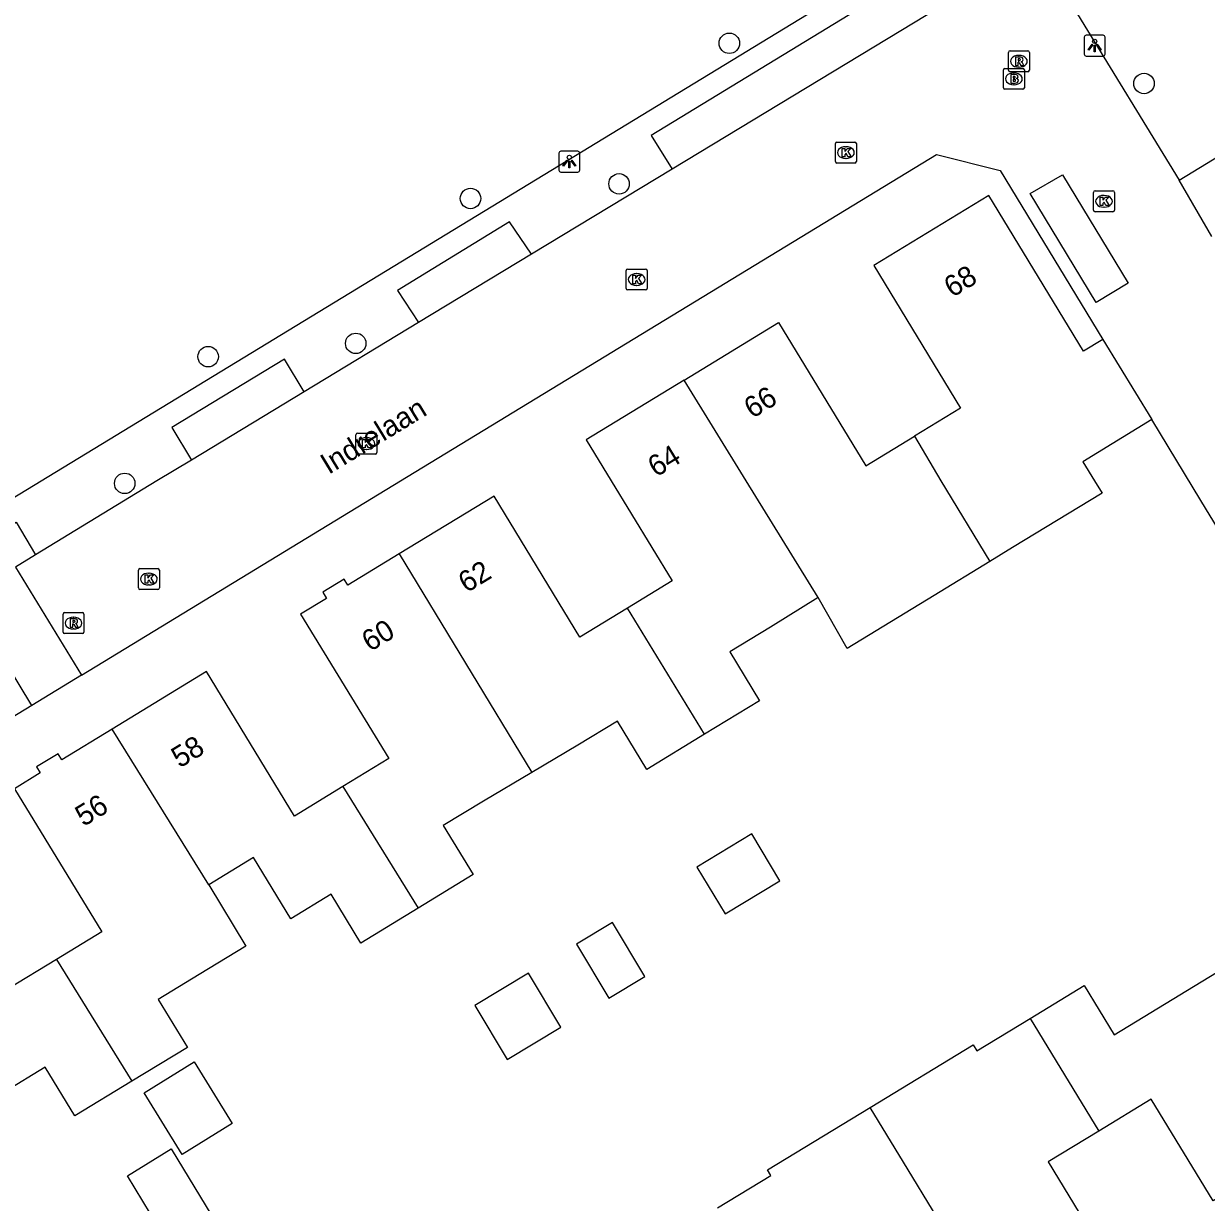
# Model space of a CAD drawing. Extents: x 157767 to 159171, y 387842 to 389425.
# Drawn here: x 158248.5 to 158305, y 388465.6 to 388521.8 of the extents above; entities that cross this region are included whole.
import ezdxf

# ---------------------------------------------------------------- set-up
doc = ezdxf.new("R2010")
doc.units = 0
for name, color, linetype in [('IMGEO_Boom', 7, 'Continuous'), ('IMGEO_Brandkraan', 7, 'Continuous'), ('IMGEO_Kolk', 7, 'Continuous'), ('IMGEO_Lichtpunt', 7, 'Continuous'), ('IMGEO_Muur', 7, 'Continuous'), ('IMGEO_Openbare_ruimte_label', 7, 'Continuous'), ('IMGEO_Pand', 7, 'Continuous'), ('IMGEO_Pand_nummerreeks', 7, 'Continuous'), ('IMGEO_Rijbaan_lokaal_open', 7, 'Continuous'), ('IMGEO_Rioolput', 7, 'Continuous'), ('IMGEO_Voetpad_open', 7, 'Continuous')]:
    doc.layers.add(name, color=color, linetype=linetype)

msp = doc.modelspace()

# ---------------------------------------------------------------- linework, layer by layer
at = {"layer": 'IMGEO_Boom'}
for centre in [(158282.207, 388520.897), (158302.012, 388518.976), (158276.941, 388514.185), (158269.846, 388513.487), (158264.366, 388506.568), (158257.316, 388505.934), (158253.332, 388499.883)]:
    msp.add_circle(centre, 0.489, dxfattribs=at)
at = {"layer": 'IMGEO_Brandkraan'}
for p, q in [((158295.296, 388518.773), (158295.296, 388519.625)), ((158295.371, 388519.699), (158296.223, 388519.699)), ((158295.784, 388519.479), (158295.809, 388519.479)), ((158296.297, 388519.625), (158296.297, 388518.773)), ((158295.807, 388518.919), (158295.782, 388518.919)), ((158296.223, 388518.699), (158295.371, 388518.699))]:
    msp.add_line(p, q, dxfattribs=at)
for points in [[(158295.296, 388518.773), (158295.296, 388519.625)], [(158295.371, 388519.699), (158296.223, 388519.699)], [(158295.644, 388519.399), (158295.644, 388518.999), (158295.857, 388518.999)], [(158295.875, 388519.399), (158295.644, 388519.399)], [(158296.297, 388519.625), (158296.297, 388518.773)], [(158295.823, 388519.318), (158295.769, 388519.318), (158295.769, 388519.242)], [(158295.769, 388519.242), (158295.822, 388519.242)], [(158295.831, 388519.166), (158295.769, 388519.166), (158295.769, 388519.085)], [(158295.769, 388519.085), (158295.831, 388519.085)], [(158296.223, 388518.699), (158295.371, 388518.699)]]:
    msp.add_lwpolyline(points, dxfattribs=at)
for centre, radius, start, end in [((158295.373, 388519.623), 0.0765, 91.552, 178.448), ((158295.373, 388519.623), 0.0765, 91.552, 178.448), ((158295.879, 388519.254), 0.145, 59.4692, 91.5367), ((158295.904, 388519.301), 0.0922, 285.5137, 58.1501), ((158296.221, 388519.623), 0.0765, 1.552, 88.448), ((158296.221, 388519.623), 0.0765, 1.552, 88.448), ((158295.824, 388519.28), 0.0379, 267.8285, 90.9355), ((158295.832, 388519.125), 0.0404, 269.8759, 90.5077), ((158295.863, 388519.25), 0.251, 268.6676, 293.5347), ((158295.909, 388519.109), 0.105, 301.3115, 78.989), ((158295.373, 388518.775), 0.0765, 181.552, 268.448), ((158295.373, 388518.775), 0.0765, 181.552, 268.448), ((158296.221, 388518.775), 0.0765, 271.552, 358.448), ((158296.221, 388518.775), 0.0765, 271.552, 358.448)]:
    msp.add_arc(centre, radius, start, end, dxfattribs=at)
for centre, major_axis, ratio, start_param, end_param in [((158295.783, 388519.199), (-0.387, 0.002), 0.722429, 4.712389, 7.853982), ((158295.808, 388519.199), (-0.39, 0.002), 0.717154, 1.570796, 4.712389)]:
    msp.add_ellipse(centre, major_axis=major_axis, ratio=ratio, start_param=start_param, end_param=end_param, dxfattribs=at)
at = {"layer": 'IMGEO_Kolk'}
for p, q in [((158287.274, 388515.253), (158287.274, 388516.105)), ((158287.349, 388516.179), (158288.201, 388516.179)), ((158288.275, 388516.105), (158288.275, 388515.253)), ((158287.762, 388515.959), (158287.787, 388515.959)), ((158288.201, 388515.179), (158287.349, 388515.179)), ((158287.785, 388515.399), (158287.76, 388515.399)), ((158299.6, 388512.925), (158299.6, 388513.777)), ((158299.675, 388513.851), (158300.527, 388513.851)), ((158300.601, 388513.777), (158300.601, 388512.925)), ((158300.088, 388513.631), (158300.113, 388513.631)), ((158300.527, 388512.851), (158299.675, 388512.851)), ((158300.111, 388513.071), (158300.086, 388513.071)), ((158277.281, 388509.192), (158277.281, 388510.044)), ((158277.356, 388510.118), (158278.208, 388510.118)), ((158277.769, 388509.898), (158277.794, 388509.898)), ((158278.282, 388510.044), (158278.282, 388509.192)), ((158277.792, 388509.338), (158277.767, 388509.338)), ((158278.208, 388509.118), (158277.356, 388509.118)), ((158264.375, 388501.355), (158264.375, 388502.207)), ((158264.45, 388502.281), (158265.302, 388502.281)), ((158264.863, 388502.061), (158264.888, 388502.061)), ((158265.376, 388502.207), (158265.376, 388501.355)), ((158264.886, 388501.501), (158264.861, 388501.501)), ((158265.302, 388501.281), (158264.45, 388501.281)), ((158253.985, 388494.889), (158253.985, 388495.741)), ((158254.06, 388495.815), (158254.912, 388495.815)), ((158254.986, 388495.741), (158254.986, 388494.889)), ((158254.473, 388495.595), (158254.498, 388495.595)), ((158254.912, 388494.815), (158254.06, 388494.815)), ((158254.496, 388495.035), (158254.471, 388495.035))]:
    msp.add_line(p, q, dxfattribs=at)
for points in [[(158287.274, 388515.253), (158287.274, 388516.105)], [(158287.349, 388516.179), (158288.201, 388516.179)], [(158288.275, 388516.105), (158288.275, 388515.253)], [(158287.595, 388515.879), (158287.718, 388515.879), (158287.718, 388515.728), (158287.848, 388515.879), (158288.012, 388515.879), (158287.866, 388515.728), (158288.019, 388515.479), (158287.867, 388515.479), (158287.782, 388515.643), (158287.718, 388515.576), (158287.718, 388515.479), (158287.595, 388515.479), (158287.595, 388515.879)], [(158288.201, 388515.179), (158287.349, 388515.179)], [(158299.6, 388512.925), (158299.6, 388513.777)], [(158299.675, 388513.851), (158300.527, 388513.851)], [(158300.601, 388513.777), (158300.601, 388512.925)], [(158299.921, 388513.551), (158300.044, 388513.551), (158300.044, 388513.4), (158300.174, 388513.551), (158300.338, 388513.551), (158300.192, 388513.4), (158300.345, 388513.151), (158300.193, 388513.151), (158300.108, 388513.315), (158300.044, 388513.248), (158300.044, 388513.151), (158299.921, 388513.151), (158299.921, 388513.551)], [(158300.527, 388512.851), (158299.675, 388512.851)], [(158277.281, 388509.192), (158277.281, 388510.044)], [(158277.356, 388510.118), (158278.208, 388510.118)], [(158277.602, 388509.818), (158277.725, 388509.818), (158277.725, 388509.667), (158277.855, 388509.818), (158278.019, 388509.818), (158277.873, 388509.667), (158278.026, 388509.418), (158277.874, 388509.418), (158277.789, 388509.582), (158277.725, 388509.515), (158277.725, 388509.418), (158277.602, 388509.418), (158277.602, 388509.818)], [(158278.282, 388510.044), (158278.282, 388509.192)], [(158278.208, 388509.118), (158277.356, 388509.118)], [(158264.375, 388501.355), (158264.375, 388502.207)], [(158264.45, 388502.281), (158265.302, 388502.281)], [(158264.696, 388501.981), (158264.819, 388501.981), (158264.819, 388501.83), (158264.949, 388501.981), (158265.113, 388501.981), (158264.967, 388501.83), (158265.12, 388501.581), (158264.968, 388501.581), (158264.883, 388501.745), (158264.819, 388501.678), (158264.819, 388501.581), (158264.696, 388501.581), (158264.696, 388501.981)], [(158265.376, 388502.207), (158265.376, 388501.355)], [(158265.302, 388501.281), (158264.45, 388501.281)], [(158253.985, 388494.889), (158253.985, 388495.741)], [(158254.06, 388495.815), (158254.912, 388495.815)], [(158254.986, 388495.741), (158254.986, 388494.889)], [(158254.306, 388495.515), (158254.429, 388495.515), (158254.429, 388495.364), (158254.559, 388495.515), (158254.723, 388495.515), (158254.577, 388495.364), (158254.73, 388495.115), (158254.578, 388495.115), (158254.493, 388495.279), (158254.429, 388495.212), (158254.429, 388495.115), (158254.306, 388495.115), (158254.306, 388495.515)], [(158254.912, 388494.815), (158254.06, 388494.815)]]:
    msp.add_lwpolyline(points, dxfattribs=at)
for centre, start, end in [((158287.351, 388516.103), 91.552, 178.448), ((158287.351, 388516.103), 91.552, 178.448), ((158288.199, 388516.103), 1.552, 88.448), ((158288.199, 388516.103), 1.552, 88.448), ((158287.351, 388515.255), 181.552, 268.448), ((158287.351, 388515.255), 181.552, 268.448), ((158288.199, 388515.255), 271.552, 358.448), ((158288.199, 388515.255), 271.552, 358.448), ((158299.677, 388513.775), 91.552, 178.448), ((158299.677, 388513.775), 91.552, 178.448), ((158300.525, 388513.775), 1.552, 88.448), ((158300.525, 388513.775), 1.552, 88.448), ((158299.677, 388512.927), 181.552, 268.448), ((158299.677, 388512.927), 181.552, 268.448), ((158300.525, 388512.927), 271.552, 358.448), ((158300.525, 388512.927), 271.552, 358.448), ((158277.358, 388510.042), 91.552, 178.448), ((158277.358, 388510.042), 91.552, 178.448), ((158278.206, 388510.042), 1.552, 88.448), ((158278.206, 388510.042), 1.552, 88.448), ((158277.358, 388509.194), 181.552, 268.448), ((158277.358, 388509.194), 181.552, 268.448), ((158278.206, 388509.194), 271.552, 358.448), ((158278.206, 388509.194), 271.552, 358.448), ((158264.452, 388502.205), 91.552, 178.448), ((158264.452, 388502.205), 91.552, 178.448), ((158265.3, 388502.205), 1.552, 88.448), ((158265.3, 388502.205), 1.552, 88.448), ((158264.452, 388501.357), 181.552, 268.448), ((158264.452, 388501.357), 181.552, 268.448), ((158265.3, 388501.357), 271.552, 358.448), ((158265.3, 388501.357), 271.552, 358.448), ((158254.062, 388495.739), 91.552, 178.448), ((158254.062, 388495.739), 91.552, 178.448), ((158254.91, 388495.739), 1.552, 88.448), ((158254.91, 388495.739), 1.552, 88.448), ((158254.062, 388494.891), 181.552, 268.448), ((158254.062, 388494.891), 181.552, 268.448), ((158254.91, 388494.891), 271.552, 358.448), ((158254.91, 388494.891), 271.552, 358.448)]:
    msp.add_arc(centre, 0.0765, start, end, dxfattribs=at)
for centre, major_axis, ratio, start_param, end_param in [((158287.761, 388515.679), (-0.387, 0.002), 0.722429, 4.712389, 7.853982), ((158287.786, 388515.679), (-0.39, 0.002), 0.717154, 1.570796, 4.712389), ((158300.087, 388513.351), (-0.387, 0.002), 0.722429, 4.712389, 7.853982), ((158300.112, 388513.351), (-0.39, 0.002), 0.717154, 1.570796, 4.712389), ((158277.768, 388509.618), (-0.387, 0.002), 0.722429, 4.712389, 7.853982), ((158277.793, 388509.618), (-0.39, 0.002), 0.717154, 1.570796, 4.712389), ((158264.862, 388501.781), (-0.387, 0.002), 0.722429, 4.712389, 7.853982), ((158264.887, 388501.781), (-0.39, 0.002), 0.717154, 1.570796, 4.712389), ((158254.472, 388495.315), (-0.387, 0.002), 0.722429, 4.712389, 7.853982), ((158254.497, 388495.315), (-0.39, 0.002), 0.717154, 1.570796, 4.712389)]:
    msp.add_ellipse(centre, major_axis=major_axis, ratio=ratio, start_param=start_param, end_param=end_param, dxfattribs=at)
at = {"layer": 'IMGEO_Lichtpunt'}
for p, q in [((158299.156, 388521.188), (158299.156, 388520.381)), ((158299.156, 388521.188), (158299.156, 388520.381)), ((158300.058, 388521.283), (158299.25, 388521.283)), ((158300.058, 388521.283), (158299.25, 388521.283)), ((158300.152, 388520.381), (158300.152, 388521.188)), ((158300.152, 388520.381), (158300.152, 388521.188)), ((158299.25, 388520.287), (158300.058, 388520.287)), ((158299.25, 388520.287), (158300.058, 388520.287)), ((158274.068, 388515.649), (158274.068, 388514.842)), ((158274.068, 388515.649), (158274.068, 388514.842)), ((158274.97, 388515.744), (158274.162, 388515.744)), ((158274.97, 388515.744), (158274.162, 388515.744)), ((158275.064, 388514.842), (158275.064, 388515.649)), ((158275.064, 388514.842), (158275.064, 388515.649)), ((158274.162, 388514.748), (158274.97, 388514.748)), ((158274.162, 388514.748), (158274.97, 388514.748))]:
    msp.add_line(p, q, dxfattribs=at)
for points in [[(158299.53, 388520.852), (158299.569, 388520.824), (158299.381, 388520.562), (158299.343, 388520.589), (158299.53, 388520.852)], [(158299.632, 388520.804), (158299.679, 388520.804), (158299.679, 388520.482), (158299.632, 388520.482), (158299.632, 388520.804)], [(158299.742, 388520.824), (158299.78, 388520.851), (158299.967, 388520.589), (158299.928, 388520.561), (158299.742, 388520.824)], [(158274.442, 388515.313), (158274.481, 388515.285), (158274.293, 388515.023), (158274.255, 388515.05), (158274.442, 388515.313)], [(158274.544, 388515.265), (158274.591, 388515.265), (158274.591, 388514.943), (158274.544, 388514.943), (158274.544, 388515.265)], [(158274.654, 388515.285), (158274.692, 388515.312), (158274.879, 388515.05), (158274.84, 388515.022), (158274.654, 388515.285)]]:
    msp.add_lwpolyline(points, dxfattribs=at)
for centre in [(158299.655, 388520.986), (158274.567, 388515.447)]:
    msp.add_circle(centre, 0.0994, dxfattribs=at)
for centre, start, end in [((158299.25, 388521.188), 90, 180), ((158299.25, 388521.188), 90, 180), ((158300.058, 388521.188), 0, 90), ((158300.058, 388521.188), 0, 90), ((158299.25, 388520.381), 180, 270), ((158299.25, 388520.381), 180, 270), ((158300.058, 388520.381), 270, 0), ((158300.058, 388520.381), 270, 360), ((158274.162, 388515.649), 90, 180), ((158274.162, 388515.649), 90, 180), ((158274.97, 388515.649), 0, 90), ((158274.97, 388515.649), 0, 90), ((158274.162, 388514.842), 180, 270), ((158274.162, 388514.842), 180, 270), ((158274.97, 388514.842), 270, 0), ((158274.97, 388514.842), 270, 360)]:
    msp.add_arc(centre, 0.0946, start, end, dxfattribs=at)
at = {"layer": 'IMGEO_Muur'}
msp.add_lwpolyline([(158304.727, 388499.062), (158302.387, 388502.939)], dxfattribs=at)
at = {"layer": 'IMGEO_Pand'}
for points in [[(158300.043, 388506.759), (158299.127, 388506.201), (158294.598, 388513.636), (158289.103, 388510.288), (158293.252, 388503.477), (158291.048, 388502.134)], [(158280.047, 388504.812), (158284.557, 388507.559), (158288.724, 388500.719), (158291.048, 388502.134)], [(158300.043, 388506.759), (158302.387, 388502.939)], [(158280.047, 388504.812), (158275.37, 388501.963), (158276.566, 388500), (158279.472, 388495.229), (158277.344, 388493.933)], [(158286.445, 388494.43), (158283.013, 388500), (158280.047, 388504.812)], [(158302.387, 388502.939), (158299.093, 388500.918), (158299.652, 388500), (158300.007, 388499.417), (158295.737, 388496.816), (158294.654, 388496.156)], [(158291.048, 388502.134), (158292.313, 388500), (158294.654, 388496.156)], [(158277.344, 388493.933), (158275.066, 388492.545), (158270.969, 388499.27), (158266.445, 388496.515)], [(158266.445, 388496.515), (158263.99, 388495.02), (158263.813, 388495.31), (158262.788, 388494.685), (158262.964, 388494.394), (158261.734, 388493.644), (158265.939, 388486.741), (158263.754, 388485.41)], [(158266.445, 388496.515), (158272.778, 388486.081)], [(158294.654, 388496.156), (158291.988, 388494.532), (158287.827, 388491.997), (158286.445, 388494.43)], [(158286.445, 388494.43), (158284.168, 388493.026), (158282.23, 388491.845), (158283.655, 388489.507), (158281.023, 388487.903)], [(158281.023, 388487.903), (158277.344, 388493.933)], [(158263.754, 388485.41), (158261.444, 388484.002), (158257.244, 388490.895), (158252.738, 388488.151)], [(158281.023, 388487.903), (158278.275, 388486.229), (158276.87, 388488.537), (158274.979, 388487.385), (158272.778, 388486.081)], [(158252.738, 388488.151), (158250.325, 388486.682), (158250.148, 388486.972), (158249.123, 388486.347), (158249.299, 388486.056), (158248.069, 388485.306), (158252.236, 388478.465), (158250.071, 388477.146)], [(158257.342, 388480.708), (158252.738, 388488.151)], [(158272.778, 388486.081), (158270.47, 388484.713), (158268.547, 388483.542), (158269.972, 388481.202), (158267.344, 388479.601)], [(158263.754, 388485.41), (158267.344, 388479.601)], [(158284.625, 388480.911), (158283.279, 388483.146), (158280.659, 388481.567), (158282.004, 388479.333), (158284.625, 388480.911)], [(158250.071, 388477.146), (158247.771, 388475.744), (158243.621, 388482.556), (158239.11, 388479.809)], [(158267.344, 388479.601), (158264.609, 388477.935), (158263.19, 388480.264), (158261.267, 388479.093), (158259.487, 388482.015), (158257.342, 388480.708)], [(158257.342, 388480.708), (158259.119, 388477.792), (158256.889, 388476.433), (158254.934, 388475.242), (158256.326, 388472.956), (158253.671, 388471.339)], [(158276.623, 388478.91), (158274.91, 388477.878), (158276.457, 388475.308), (158278.171, 388476.34), (158276.623, 388478.91)], [(158250.071, 388477.146), (158253.671, 388471.339)], [(158272.616, 388476.497), (158270.046, 388474.949), (158271.594, 388472.379), (158274.164, 388473.927), (158272.616, 388476.497)], [(158296.576, 388474.337), (158299.153, 388475.905), (158300.583, 388473.554), (158305.469, 388476.527)], [(158288.937, 388470.089), (158293.858, 388473.082), (158294.035, 388472.791), (158296.576, 388474.337)], [(158296.576, 388474.337), (158299.848, 388468.961)], [(158253.671, 388471.339), (158250.953, 388469.683), (158249.539, 388472.005), (158247.608, 388470.829), (158245.419, 388469.496), (158243.641, 388472.416)], [(158258.464, 388469.326), (158256.075, 388467.845), (158254.258, 388470.777), (158256.646, 388472.258), (158258.464, 388469.326)], [(158310.265, 388468.647), (158305.309, 388465.631), (158302.355, 388470.486), (158299.848, 388468.961)], [(158281.636, 388465.287), (158284.195, 388466.844), (158284.035, 388467.107), (158288.937, 388470.089)], [(158295.35, 388459.553), (158290.527, 388467.477), (158288.937, 388470.089)], [(158299.848, 388468.961), (158297.434, 388467.492), (158300.396, 388462.624), (158295.35, 388459.553)], [(158257.762, 388464.462), (158254.822, 388462.671), (158253.714, 388464.49), (158254.568, 388465.01), (158253.46, 388466.829), (158255.543, 388468.106), (158257.762, 388464.462)]]:
    msp.add_lwpolyline(points, dxfattribs=at)
at = {"layer": 'IMGEO_Rijbaan_lokaal_open'}
for points in [[(158294.879, 388524.214), (158279.476, 388514.892)], [(158298.839, 388522.28), (158303.692, 388514.354)], [(158251.267, 388490.726), (158266.497, 388500), (158292.1, 388515.591), (158295.137, 388514.82), (158300.043, 388506.759)], [(158279.476, 388514.892), (158272.766, 388510.831)], [(158299.734, 388508.524), (158296.572, 388513.719), (158298.114, 388514.623), (158301.259, 388509.443), (158299.734, 388508.524)], [(158305.25, 388511.668), (158303.692, 388514.354)], [(158272.766, 388510.831), (158267.362, 388507.561)], [(158267.362, 388507.561), (158261.906, 388504.259)], [(158261.906, 388504.259), (158256.517, 388500.997)], [(158308.316, 388493.165), (158304.727, 388499.062), (158302.387, 388502.939)], [(158256.517, 388500.997), (158254.869, 388500), (158249.064, 388496.464)], [(158249.064, 388496.464), (158248.121, 388495.89)], [(158248.121, 388495.89), (158251.267, 388490.726)], [(158248.901, 388489.285), (158245.755, 388494.45)], [(158251.267, 388490.726), (158248.901, 388489.285)], [(158248.901, 388489.285), (158216.837, 388469.76), (158216.112, 388467.591)]]:
    msp.add_lwpolyline(points, dxfattribs=at)
at = {"layer": 'IMGEO_Rioolput'}
for p, q in [((158295.612, 388520.536), (158296.464, 388520.536)), ((158295.537, 388519.61), (158295.537, 388520.462)), ((158296.025, 388520.316), (158296.05, 388520.316)), ((158296.538, 388520.462), (158296.538, 388519.61)), ((158296.464, 388519.536), (158295.612, 388519.536)), ((158296.048, 388519.756), (158296.023, 388519.756)), ((158250.386, 388492.785), (158250.386, 388493.637)), ((158250.461, 388493.711), (158251.313, 388493.711)), ((158250.874, 388493.491), (158250.899, 388493.491)), ((158251.387, 388493.637), (158251.387, 388492.785)), ((158250.897, 388492.931), (158250.872, 388492.931)), ((158251.313, 388492.711), (158250.461, 388492.711))]:
    msp.add_line(p, q, dxfattribs=at)
for points in [[(158295.612, 388520.536), (158296.464, 388520.536)], [(158295.537, 388519.61), (158295.537, 388520.462)], [(158296.126, 388520.234), (158295.874, 388520.236), (158295.874, 388519.836)], [(158295.874, 388519.836), (158295.998, 388519.836), (158295.998, 388519.998), (158296.009, 388519.998)], [(158296.052, 388520.155), (158295.998, 388520.155), (158295.998, 388520.074)], [(158295.998, 388520.074), (158296.05, 388520.074)], [(158296.056, 388519.969), (158296.127, 388519.836), (158296.267, 388519.836), (158296.202, 388519.962)], [(158296.538, 388520.462), (158296.538, 388519.61)], [(158296.464, 388519.536), (158295.612, 388519.536)], [(158250.386, 388492.785), (158250.386, 388493.637)], [(158250.461, 388493.711), (158251.313, 388493.711)], [(158250.975, 388493.409), (158250.723, 388493.411), (158250.723, 388493.011)], [(158251.387, 388493.637), (158251.387, 388492.785)], [(158250.723, 388493.011), (158250.847, 388493.011), (158250.847, 388493.173), (158250.858, 388493.173)], [(158250.901, 388493.33), (158250.847, 388493.33), (158250.847, 388493.249)], [(158250.847, 388493.249), (158250.899, 388493.249)], [(158250.905, 388493.144), (158250.976, 388493.011), (158251.116, 388493.011), (158251.051, 388493.137)], [(158251.313, 388492.711), (158250.461, 388492.711)]]:
    msp.add_lwpolyline(points, dxfattribs=at)
for centre, radius, start, end in [((158295.614, 388520.46), 0.0765, 91.552, 178.448), ((158295.614, 388520.46), 0.0765, 91.552, 178.448), ((158296.462, 388520.46), 0.0765, 1.552, 88.448), ((158296.462, 388520.46), 0.0765, 1.552, 88.448), ((158296.008, 388519.945), 0.0533, 26.0293, 88.6989), ((158296.034, 388520.263), 0.19, 274.7715, 282.9687), ((158296.058, 388520.059), 0.0964, 77.0061, 93.1865), ((158296.072, 388520.116), 0.0378, 276.6634, 79.6772), ((158296.125, 388520.124), 0.109, 350.3612, 89.416), ((158296.123, 388520.124), 0.112, 277.5842, 350.9817), ((158296.107, 388519.909), 0.108, 29.5134, 73.7905), ((158295.614, 388519.612), 0.0765, 181.552, 268.448), ((158295.614, 388519.612), 0.0765, 181.552, 268.448), ((158296.462, 388519.612), 0.0765, 271.552, 358.448), ((158296.462, 388519.612), 0.0765, 271.552, 358.448), ((158250.463, 388493.635), 0.0765, 91.552, 178.448), ((158250.463, 388493.635), 0.0765, 91.552, 178.448), ((158250.974, 388493.299), 0.109, 350.3612, 89.416), ((158251.311, 388493.635), 0.0765, 1.552, 88.448), ((158251.311, 388493.635), 0.0765, 1.552, 88.448), ((158250.857, 388493.12), 0.0533, 26.0293, 88.6989), ((158250.883, 388493.438), 0.19, 274.7715, 282.9687), ((158250.907, 388493.234), 0.0964, 77.0061, 93.1865), ((158250.921, 388493.291), 0.0378, 276.6634, 79.6772), ((158250.972, 388493.299), 0.112, 277.5842, 350.9817), ((158250.956, 388493.084), 0.108, 29.5134, 73.7905), ((158250.463, 388492.787), 0.0765, 181.552, 268.448), ((158250.463, 388492.787), 0.0765, 181.552, 268.448), ((158251.311, 388492.787), 0.0765, 271.552, 358.448), ((158251.311, 388492.787), 0.0765, 271.552, 358.448)]:
    msp.add_arc(centre, radius, start, end, dxfattribs=at)
for centre, major_axis, ratio, start_param, end_param in [((158296.024, 388520.036), (-0.387, 0.002), 0.722429, 4.712389, 7.853982), ((158296.049, 388520.036), (-0.39, 0.002), 0.717154, 1.570796, 4.712389), ((158250.873, 388493.211), (-0.387, 0.002), 0.722429, 4.712389, 7.853982), ((158250.898, 388493.211), (-0.39, 0.002), 0.717154, 1.570796, 4.712389)]:
    msp.add_ellipse(centre, major_axis=major_axis, ratio=ratio, start_param=start_param, end_param=end_param, dxfattribs=at)
at = {"layer": 'IMGEO_Voetpad_open'}
for points in [[(158303.692, 388514.354), (158356.803, 388546.751)], [(158294.879, 388524.214), (158293.867, 388525.88), (158278.48, 388516.488), (158279.476, 388514.892)], [(158217.11, 388480.381), (158249.34, 388500), (158286.622, 388522.695)], [(158272.766, 388510.831), (158271.716, 388512.374), (158266.357, 388509.096), (158267.362, 388507.561)], [(158261.906, 388504.259), (158260.967, 388505.822), (158255.575, 388502.552), (158256.517, 388500.997)], [(158243.657, 388493.172), (158242.751, 388494.715), (158248.15, 388498.026), (158249.064, 388496.464)]]:
    msp.add_lwpolyline(points, dxfattribs=at)

# ---------------------------------------------------------------- texts
at = {"layer": 'IMGEO_Openbare_ruimte_label'}
msp.add_text('Indrelaan', height=1, rotation=31.3372, dxfattribs=at).set_placement((158263.076, 388500.286))
at = {"layer": 'IMGEO_Pand_nummerreeks'}
for s, rotation, p in [('68', 31.3532, (158292.854, 388508.732)), ('66', 31.3452, (158283.303, 388502.955)), ('64', 31.3477, (158278.709, 388500.157)), ('62', 31.3499, (158269.658, 388494.631)), ('60', 31.3499, (158265.047, 388491.821)), ('58', 31.3479, (158255.954, 388486.268)), ('56', 31.3479, (158251.363, 388483.473))]:
    msp.add_text(s, height=1, rotation=rotation, dxfattribs=at).set_placement(p)

doc.saveas('drawing.dxf')
